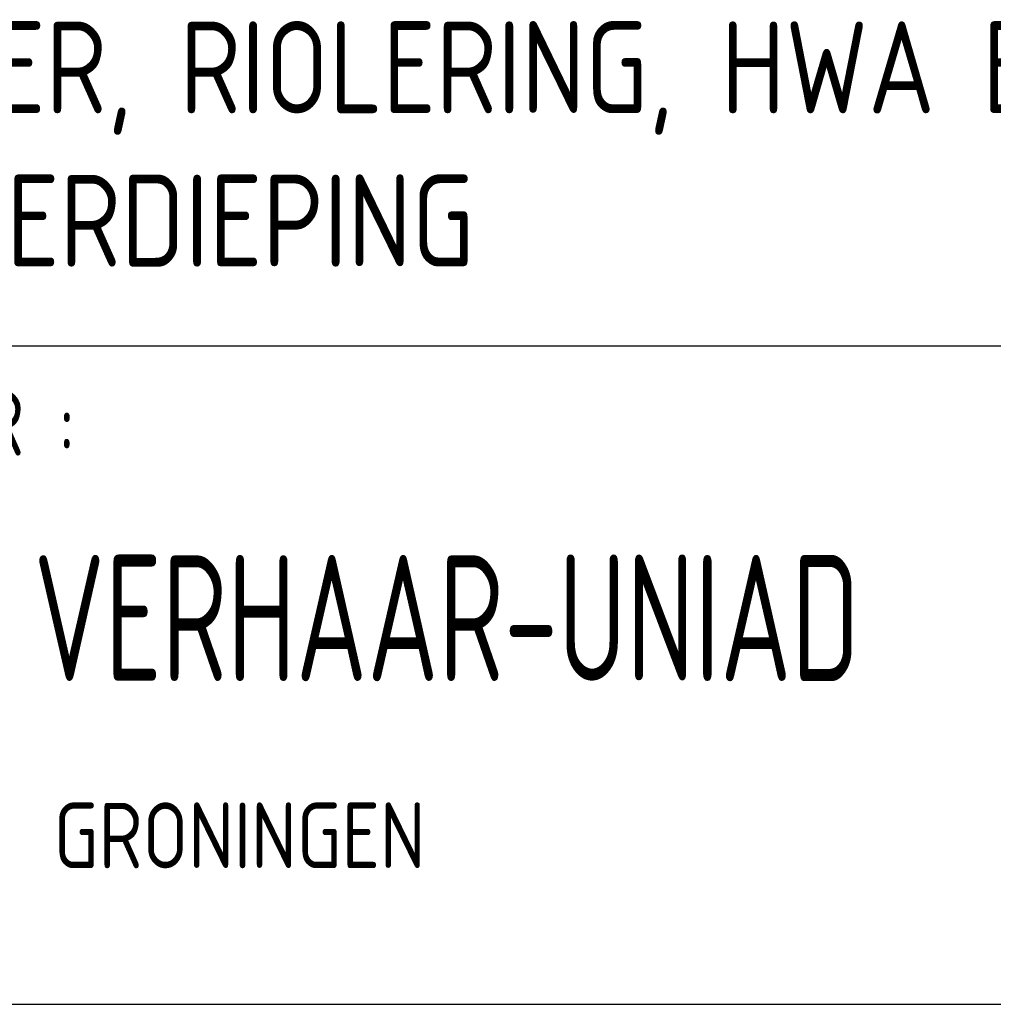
# Model space of a CAD drawing. Extents: x -156717 to 425753, y -51191 to 363295.
# Tile 382 of 502: x 54131 to 55985, y 223997 to 225871. Entities that reach past the tile are written whole.
import ezdxf

# ---------------------------------------------------------------- set-up
doc = ezdxf.new("R2010")
doc.units = 0
doc.header["$LTSCALE"] = 50
doc.layers.get('0').update_dxf_attribs({"linetype": 'CONTINUOUS'})
doc.layers.add('KADER', color=7, linetype='CONTINUOUS')
doc.styles.add('ISO', font='iso', dxfattribs={"width": 0.7})
doc.styles.add('ISO25', font='ISO', dxfattribs={"width": 0.9})
doc.styles.add('ISO35', font='ISO', dxfattribs={"width": 0.9})

# ---------------------------------------------------------------- blocks, each defined once
blk = doc.blocks.new('KADERA0')
at = {"layer": 'KADER', "color": 4}
blk.add_line((25, 10), (1179, 10), dxfattribs=at)
blk = doc.blocks.new('SNARF')
at = {"color": 2, "linetype": 'Continuous', "style": 'ISO25', "width": 0.9}
for s, p in [('ADVISEUR :', (-10640.9, 2084)), ('GRONINGEN', (-9280.1, 513.8))]:
    blk.add_text(s, height=250, dxfattribs=at).set_placement(p)
at = {"layer": 'KADER', "color": 3, "style": 'ISO', "width": 0.7}
blk.add_text('VERHAAR-UNIAD', height=480, dxfattribs=at).set_placement((-9356.7, 1226.3))

msp = doc.modelspace()

# ---------------------------------------------------------------- linework, layer by layer
at = {"layer": 'KADER', "color": 4}
msp.add_line((53344.88063, 225250.37823), (58844.0032, 225250.37823), dxfattribs=at)

# ---------------------------------------------------------------- block references
at = {"layer": 'KADER', "color": 2, "linetype": 'Continuous', "xscale": 50, "yscale": 50, "zscale": 50}
msp.add_blockref('KADERA0', (2646.80526, 223497.47088), dxfattribs=at)
at = {"layer": 'KADER', "linetype": 'Continuous', "xscale": 0.5, "yscale": 0.5, "zscale": 0.5}
msp.add_blockref('SNARF', (58836.06315, 223999.38028), dxfattribs=at)

# ---------------------------------------------------------------- texts
at = {"layer": 'KADER', "color": 3, "linetype": 'Continuous', "style": 'ISO35', "width": 0.9}
for s, p in [('WATER, RIOLERING, HWA EN DR. BRANDL.', (53682.69376, 225692.65613)), ('5e VERDIEPING', (53682.69376, 225400.98947))]:
    msp.add_text(s, height=175, dxfattribs=at).set_placement(p)

doc.saveas('drawing.dxf')
